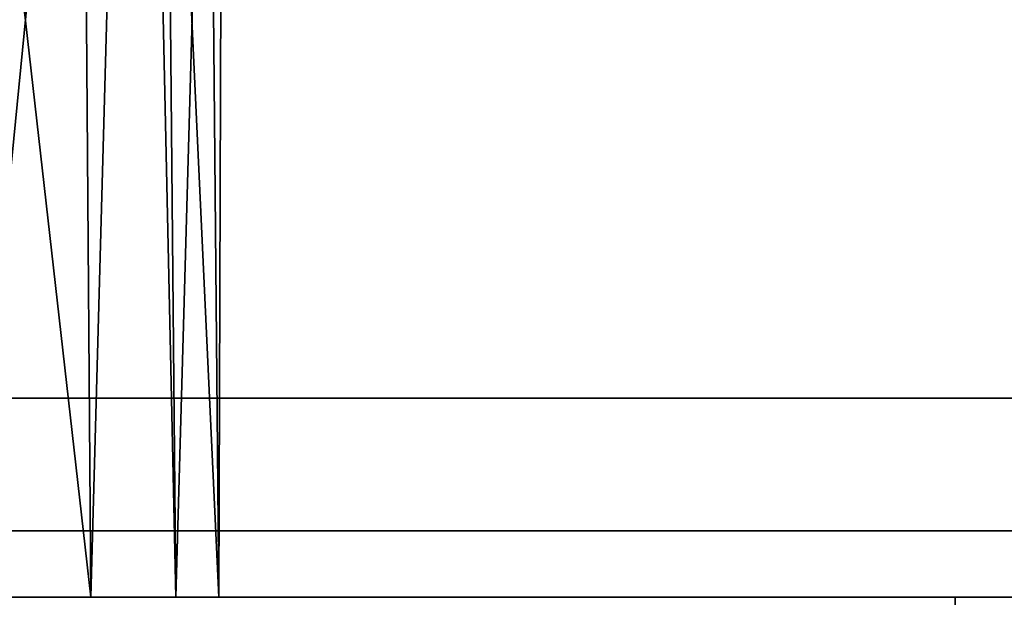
# Model space of a CAD drawing. Header units: millimetres. Extents: x -590 to 3690, y -120 to 127.
# Tile 329 of 656: x 1093 to 1108, y 13 to 22. Entities that reach past the tile are written whole.
import ezdxf

# ---------------------------------------------------------------- set-up
doc = ezdxf.new("R2010")
doc.units = ezdxf.units.MM
doc.layers.add('152', color=7, linetype='Continuous', true_color=0xffffff)

# ---------------------------------------------------------------- blocks, each defined once
blk = doc.blocks.new('UG_SURFACE_002')
at = {"layer": '152', "color": 252, "linetype": 'Continuous', "lineweight": 35}
for points in [[(2165, -31.2, 2203), (2165, 108.2, 2203), (835, 108.2, 2203), (835, -31.2, 2203)], [(985, -31.2, 2053), (985, 108.2, 2053), (2015, 108.2, 2053), (2015, -31.2, 2053)]]:
    blk.add_3dface(points, dxfattribs=at)
blk = doc.blocks.new('UG_SURFACE_082')
at = {"layer": '152', "color": 43, "linetype": 'Continuous', "lineweight": 35}
for points in [[(1091.037, 39, 1115.147), (1089.817, 13, 1116.135), (1093.99, 13, 1111.5)], [(1093.99, 13, 1111.5), (1093.792, 39, 1111.356), (1091.037, 39, 1115.147)], [(1092.147, 13, 1093.963), (1091.949, 39, 1094.107), (1094.703, 39, 1097.899)], [(1094.703, 39, 1097.899), (1095.266, 13, 1099.365), (1092.147, 13, 1093.963)], [(1094.703, 39, 1110.101), (1093.792, 39, 1111.356), (1093.99, 13, 1111.5)], [(1094.703, 39, 1110.101), (1093.99, 13, 1111.5), (1095.918, 13, 1105.568)], [(1095.918, 13, 1105.568), (1095.678, 39, 1105.517), (1094.703, 39, 1110.101)], [(1094.703, 39, 1097.899), (1095.026, 39, 1099.416), (1095.266, 13, 1099.365)], [(1095.266, 13, 1099.365), (1095.026, 39, 1099.416), (1096, 39, 1104)], [(1096, 39, 1104), (1095.918, 13, 1105.568), (1095.266, 13, 1099.365)], [(1096, 39, 1104), (1095.678, 39, 1105.517), (1095.918, 13, 1105.568)], [(1081, 0, 948), (1081, 13, 948), (1107, 13, 951.5), (1107, 0, 951.5)], [(1107, 0, 1186.5), (1107, 13, 1186.5), (1081, 13, 1190), (1081, 0, 1190)], [(1081, 13, 982), (1085.401, 13, 982.875), (1107, 13, 951.5), (1081, 13, 948)], [(1092.5, 13, 1014.5), (1081, 13, 1089), (1087.101, 13, 1090.297), (1107, 13, 951.5)], [(1081, 13, 1190), (1107, 13, 1186.5), (1084.119, 13, 1118.672)], [(1089.817, 13, 1116.135), (1084.119, 13, 1118.672), (1107, 13, 1186.5)], [(1107, 13, 951.5), (1085.401, 13, 982.875), (1089.132, 13, 985.368)], [(1087.101, 13, 1090.297), (1092.147, 13, 1093.963), (1107, 13, 951.5)], [(1107, 13, 951.5), (1089.132, 13, 985.368), (1091.625, 13, 989.099)], [(1107, 13, 1186.5), (1093.99, 13, 1111.5), (1089.817, 13, 1116.135)], [(1107, 13, 951.5), (1091.625, 13, 989.099), (1092.5, 13, 993.5)], [(1107, 13, 951.5), (1092.147, 13, 1093.963), (1095.266, 13, 1099.365)], [(1107, 13, 951.5), (1092.5, 13, 993.5), (1092.5, 13, 1014.5)], [(1095.918, 13, 1105.568), (1093.99, 13, 1111.5), (1107, 13, 1186.5)], [(1107, 13, 1186.5), (1107, 13, 951.5), (1095.266, 13, 1099.365), (1095.918, 13, 1105.568)], [(1107, 0, 951.5), (1107, 13, 951.5), (1107, 13, 1186.5), (1107, 0, 1186.5)]]:
    blk.add_3dface(points, dxfattribs=at)
blk = doc.blocks.new('UG_SURFACE_097')
at = {"layer": '152', "color": 254, "linetype": 'Continuous', "lineweight": 35}
for points in [[(1999.75, -35, 2033.25), (1999.75, 111.75, 2033.25), (1000.25, 111.75, 2033.25), (1000.25, -35, 2033.25)], [(1975.75, 106.75, 2009.25), (1975.75, 5, 2009.25), (1024.25, 5, 2009.25), (1024.25, 106.75, 2009.25)], [(1992, 16, 2025.5), (1992, -33, 2025.5), (1008, -33, 2025.5), (1008, 16, 2025.5)], [(1992, 16, 2025.5), (1008, 16, 2025.5), (1012.5, 16, 2021), (1987.5, 16, 2021)], [(1987.5, 5, 2021), (1987.5, 16, 2021), (1012.5, 16, 2021), (1012.5, 5, 2021)], [(1983.5, 13, 2017), (1983.5, 5, 2017), (1016.5, 5, 2017), (1016.5, 13, 2017)], [(1983.5, 13, 2017), (1016.5, 13, 2017), (1020.5, 13, 2013), (1979.5, 13, 2013)], [(1979.5, 5, 2013), (1979.5, 13, 2013), (1020.5, 13, 2013), (1020.5, 5, 2013)]]:
    blk.add_3dface(points, dxfattribs=at)
blk = doc.blocks.new('UG_SURFACE_098')
at = {"layer": '152', "color": 7, "linetype": 'Continuous', "lineweight": 35}
for points in [[(1975.75, 5, 2009.25), (1975.75, 106.75, 2009.25), (1024.25, 106.75, 2009.25), (1024.25, 5, 2009.25)], [(1024.5, 5, 2009), (1024.5, 106.75, 2009), (1975.5, 106.75, 2009), (1975.5, 5, 2009)]]:
    blk.add_3dface(points, dxfattribs=at)
blk = doc.blocks.new('UG_SURFACE_135')
at = {"layer": '152', "color": 14, "linetype": 'Continuous', "lineweight": 35}
for points in [[(1991.8, 14, 2025.3), (1990.5, 14, 2024), (1009.5, 14, 2024), (1008.2, 14, 2025.3)], [(1991.8, -35, 2025.3), (1991.8, 14, 2025.3), (1008.2, 14, 2025.3), (1008.2, -35, 2025.3)], [(1990.5, 14, 2024), (1987.75, 11.25, 2021.25), (1012.25, 11.25, 2021.25), (1009.5, 14, 2024)]]:
    blk.add_3dface(points, dxfattribs=at)

msp = doc.modelspace()

# ---------------------------------------------------------------- linework, layer by layer
at = {"layer": '152', "color": 252, "linetype": 'Continuous', "lineweight": -3, "true_color": 0x939598}
for p, q in [((1992, 16, 2025.5), (1008, 16, 2025.5)), ((1987.5, 16, 2021), (1012.5, 16, 2021)), ((1991.8, 14, 2025.3), (1008.2, 14, 2025.3)), ((1990.5, 14, 2024), (1009.5, 14, 2024))]:
    msp.add_line(p, q, dxfattribs=at)

# ---------------------------------------------------------------- block references
for name in ['UG_SURFACE_098', 'UG_SURFACE_097', 'UG_SURFACE_002', 'UG_SURFACE_082', 'UG_SURFACE_135']:
    msp.add_blockref(name, (0, 0), dxfattribs=at)

doc.saveas('drawing.dxf')
